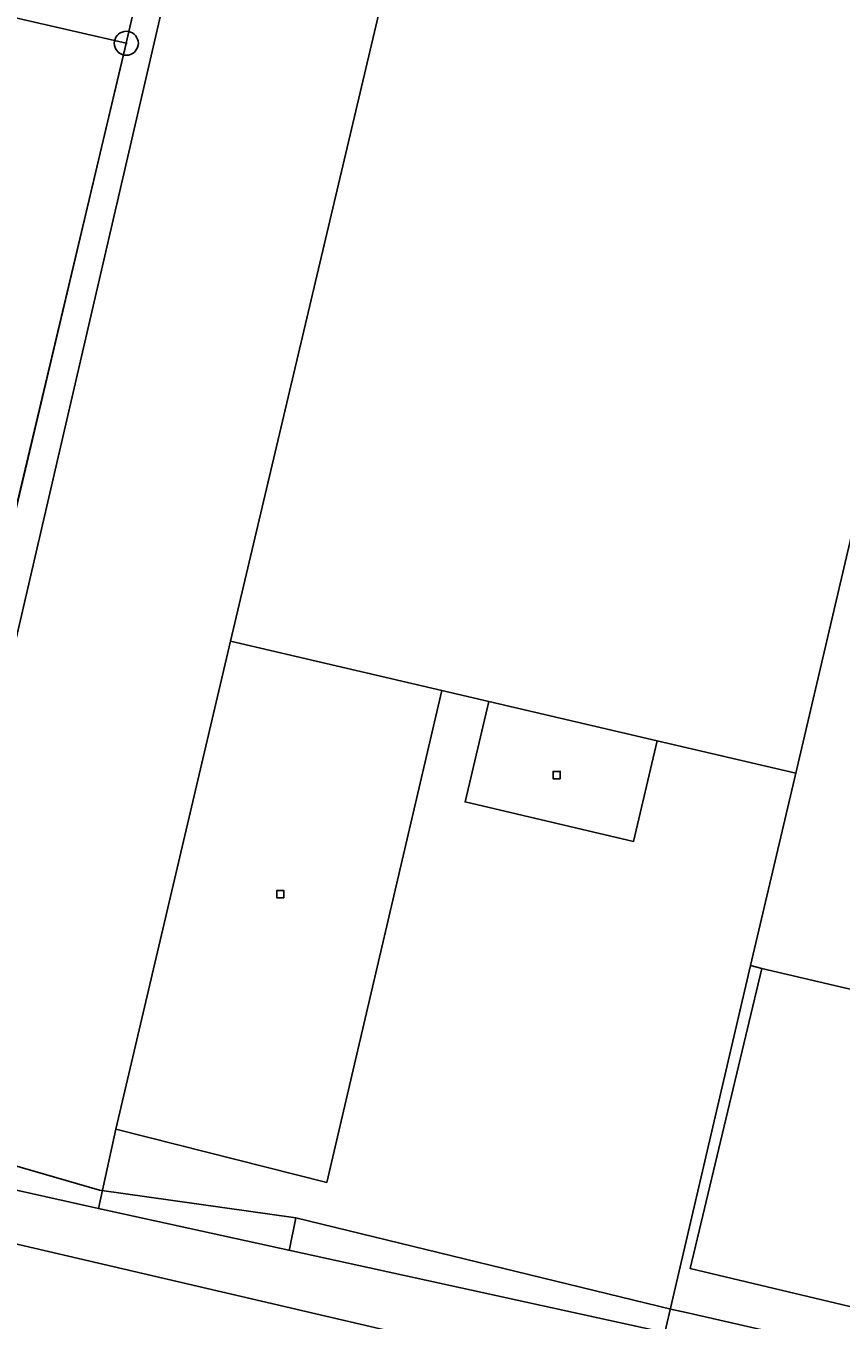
# Model space of a CAD drawing. Extents: x -645676 to -642474, y -1077513 to -1072613.
# Drawn here: x -644862.5 to -644828.6, y -1074341.9 to -1074288 of the extents above; entities that cross this region are included whole.
import ezdxf

# ---------------------------------------------------------------- set-up
doc = ezdxf.new("R2010")
doc.units = 0
for name, color, linetype in [('KN', 7, 'Continuous'), ('KULTURY_STAV', 7, 'Continuous'), ('PLYNOVOD', 7, 'Continuous')]:
    doc.layers.add(name, color=color, linetype=linetype)

msp = doc.modelspace()

# ---------------------------------------------------------------- linework, layer by layer
at = {"layer": 'KN'}
for points in [[(-644854.53, -1074272.45), (-644858.19, -1074288.25), (-644858.21, -1074288.25), (-644858.3, -1074288.24), (-644858.39, -1074288.25), (-644858.47, -1074288.27), (-644858.55, -1074288.31), (-644858.62, -1074288.36), (-644858.68, -1074288.42), (-644858.73, -1074288.49), (-644858.77, -1074288.57), (-644858.79, -1074288.63), (-644881.27, -1074283.46)], [(-644863.55, -1074310.86), (-644858.42, -1074289.22), (-644858.39, -1074289.23), (-644858.3, -1074289.24), (-644858.21, -1074289.23), (-644858.13, -1074289.21), (-644858.05, -1074289.17), (-644857.98, -1074289.12), (-644857.92, -1074289.06), (-644857.87, -1074288.99), (-644857.83, -1074288.91), (-644857.81, -1074288.83), (-644857.8, -1074288.74), (-644857.81, -1074288.65), (-644857.83, -1074288.57), (-644857.87, -1074288.49), (-644857.92, -1074288.42), (-644857.98, -1074288.36), (-644858.05, -1074288.31), (-644858.13, -1074288.27), (-644858.19, -1074288.25), (-644854.53, -1074272.45)], [(-644844.61, -1074274.04), (-644853.97, -1074313.63), (-644858.73, -1074333.96), (-644859.46, -1074337.26), (-644868.66, -1074335.21)], [(-644881.27, -1074283.46), (-644858.79, -1074288.63), (-644858.79, -1074288.65), (-644858.8, -1074288.74), (-644858.79, -1074288.83), (-644858.77, -1074288.91), (-644858.73, -1074288.99), (-644858.68, -1074289.06), (-644858.62, -1074289.12), (-644858.55, -1074289.17), (-644858.47, -1074289.21), (-644858.42, -1074289.22), (-644863.55, -1074310.86)], [(-644858.3, -1074288.73), (-644858.3, -1074288.74), (-644858.31, -1074288.74), (-644858.31, -1074288.73), (-644858.3, -1074288.73)], [(-644858.3, -1074288.75), (-644858.3, -1074288.74), (-644858.3, -1074288.73), (-644858.29, -1074288.73), (-644858.29, -1074288.74), (-644858.29, -1074288.75), (-644858.3, -1074288.75)], [(-644540.77, -1074422.51), (-644621.97, -1074403.53), (-644712.41, -1074382.26), (-644787.78, -1074364.57), (-644845.62, -1074350.96), (-644890.66, -1074340.39), (-644951.94, -1074326.04), (-644961.12, -1074323.89), (-644961.13, -1074315.66), (-644872.02, -1074336.61), (-644827.8, -1074346.92), (-644766.53, -1074361.33), (-644619.47, -1074395.88), (-644547.74, -1074412.63)], [(-644827.8, -1074346.92), (-644872.02, -1074336.61), (-644961.13, -1074315.66)], [(-644868.66, -1074335.21), (-644859.46, -1074337.26), (-644835.89, -1074342.42)]]:
    msp.add_lwpolyline(points, dxfattribs=at)
for points in [[(-644821.2, -1074279.65), (-644830.44, -1074319.13), (-644836.21, -1074317.78), (-644843.22, -1074316.14), (-644845.17, -1074315.69), (-644853.97, -1074313.63), (-644844.61, -1074274.04)], [(-644819.72, -1074280), (-644806.1, -1074283.24), (-644797.79, -1074285.21), (-644806.89, -1074324.82), (-644807.56, -1074327.74), (-644808.61, -1074331.96), (-644825.18, -1074327.95), (-644825.39, -1074328.78), (-644831.86, -1074327.26), (-644832.32, -1074327.14), (-644830.44, -1074319.13), (-644821.2, -1074279.65)], [(-644858.19, -1074288.25), (-644858.3, -1074288.73), (-644858.31, -1074288.73), (-644858.31, -1074288.74), (-644858.79, -1074288.63), (-644858.77, -1074288.57), (-644858.73, -1074288.49), (-644858.68, -1074288.42), (-644858.62, -1074288.36), (-644858.55, -1074288.31), (-644858.47, -1074288.27), (-644858.39, -1074288.25), (-644858.3, -1074288.24), (-644858.21, -1074288.25)], [(-644858.42, -1074289.22), (-644858.3, -1074288.75), (-644858.29, -1074288.75), (-644858.29, -1074288.74), (-644858.29, -1074288.73), (-644858.3, -1074288.73), (-644858.19, -1074288.25), (-644858.13, -1074288.27), (-644858.05, -1074288.31), (-644857.98, -1074288.36), (-644857.92, -1074288.42), (-644857.87, -1074288.49), (-644857.83, -1074288.57), (-644857.81, -1074288.65), (-644857.8, -1074288.74), (-644857.81, -1074288.83), (-644857.83, -1074288.91), (-644857.87, -1074288.99), (-644857.92, -1074289.06), (-644857.98, -1074289.12), (-644858.05, -1074289.17), (-644858.13, -1074289.21), (-644858.21, -1074289.23), (-644858.3, -1074289.24), (-644858.39, -1074289.23)], [(-644858.31, -1074288.74), (-644858.31, -1074288.75), (-644858.3, -1074288.75), (-644858.42, -1074289.22), (-644858.47, -1074289.21), (-644858.55, -1074289.17), (-644858.62, -1074289.12), (-644858.68, -1074289.06), (-644858.73, -1074288.99), (-644858.77, -1074288.91), (-644858.79, -1074288.83), (-644858.8, -1074288.74), (-644858.79, -1074288.65), (-644858.79, -1074288.63)], [(-644858.3, -1074288.74), (-644858.3, -1074288.75), (-644858.31, -1074288.75), (-644858.31, -1074288.74)], [(-644845.17, -1074315.69), (-644849.96, -1074336.17), (-644858.73, -1074333.96), (-644853.97, -1074313.63)], [(-644843.22, -1074316.14), (-644844.2, -1074320.33), (-644837.19, -1074321.97), (-644836.21, -1074317.78), (-644830.44, -1074319.13), (-644832.32, -1074327.14), (-644835.89, -1074342.42), (-644859.46, -1074337.26), (-644858.73, -1074333.96), (-644849.96, -1074336.17), (-644845.17, -1074315.69)], [(-644836.21, -1074317.78), (-644837.19, -1074321.97), (-644844.2, -1074320.33), (-644843.22, -1074316.14)], [(-644840.24, -1074319.36), (-644840.54, -1074319.36), (-644840.54, -1074319.06), (-644840.24, -1074319.06)], [(-644840.24, -1074319.36), (-644840.24, -1074319.06), (-644840.54, -1074319.06), (-644840.54, -1074319.36)], [(-644851.74, -1074324.32), (-644852.04, -1074324.32), (-644852.04, -1074324.02), (-644851.74, -1074324.02)], [(-644851.74, -1074324.32), (-644851.74, -1074324.02), (-644852.04, -1074324.02), (-644852.04, -1074324.32)], [(-644831.86, -1074327.26), (-644834.84, -1074339.75), (-644825.86, -1074341.89), (-644825, -1074338.33), (-644818.9, -1074339.77), (-644817.41, -1074338.86), (-644815.55, -1074331.08), (-644825.39, -1074328.78), (-644825.18, -1074327.95), (-644808.61, -1074331.96), (-644812.59, -1074347.97), (-644835.89, -1074342.42), (-644832.32, -1074327.14)], [(-644825.39, -1074328.78), (-644815.55, -1074331.08), (-644817.41, -1074338.86), (-644818.9, -1074339.77), (-644825, -1074338.33), (-644825.86, -1074341.89), (-644834.84, -1074339.75), (-644831.86, -1074327.26)]]:
    msp.add_lwpolyline(points, close=True, dxfattribs=at)
at = {"layer": 'KULTURY_STAV'}
for points in [[(-645034.15, -1074297.33), (-644961.13, -1074313.43), (-644939.43, -1074318.47), (-644919.75, -1074323.02), (-644915.89, -1074323.91), (-644900.05, -1074327.72), (-644892.54, -1074329.53), (-644869.15, -1074335.1), (-644868.58, -1074332.45), (-644864.93, -1074317.03), (-644864.21, -1074313.97), (-644863.66, -1074311.34), (-644858.3, -1074288.74), (-644854.42, -1074271.96)], [(-644854.42, -1074271.96), (-644858.3, -1074288.74), (-644863.66, -1074311.34), (-644886.67, -1074303.78), (-644892.54, -1074329.53), (-644900.05, -1074327.72), (-644893.84, -1074300.2), (-644891.22, -1074300.82), (-644889.14, -1074291.96), (-644901.41, -1074289.08)], [(-644844.61, -1074274.04), (-644853.97, -1074313.63), (-644858.73, -1074333.96), (-644859.46, -1074337.26), (-644835.89, -1074342.42), (-644812.59, -1074347.97), (-644789.28, -1074353.29), (-644775.77, -1074356.52), (-644765.81, -1074358.92), (-644761.92, -1074359.85), (-644737.61, -1074365.69), (-644730.16, -1074367.48), (-644708.62, -1074372.59)], [(-644825.39, -1074328.78), (-644831.86, -1074327.26), (-644832.32, -1074327.14), (-644830.44, -1074319.13), (-644836.21, -1074317.78), (-644843.22, -1074316.14), (-644845.17, -1074315.69), (-644853.97, -1074313.63), (-644844.61, -1074274.04)], [(-644812.59, -1074347.97), (-644835.89, -1074342.42), (-644859.46, -1074337.26), (-644858.73, -1074333.96), (-644853.97, -1074313.63)], [(-644853.97, -1074313.63), (-644845.17, -1074315.69), (-644843.22, -1074316.14), (-644836.21, -1074317.78), (-644830.44, -1074319.13), (-644832.32, -1074327.14), (-644831.86, -1074327.26), (-644825.39, -1074328.78)]]:
    msp.add_lwpolyline(points, dxfattribs=at)
at = {"layer": 'PLYNOVOD'}
for p, q in [((-644867.68, -1074334.11), (-644853.25, -1074271.93)), ((-644865.18, -1074334.83), (-644859.41, -1074336.5)), ((-644859.41, -1074336.5), (-644851.25, -1074337.65)), ((-644851.53, -1074339.02), (-644851.25, -1074337.65)), ((-644851.25, -1074337.65), (-644835.58, -1074341.46)), ((-644835.58, -1074341.46), (-644835, -1074341.59)), ((-644835, -1074341.59), (-644827.2, -1074343.36))]:
    msp.add_line(p, q, dxfattribs=at)

doc.saveas('drawing.dxf')
